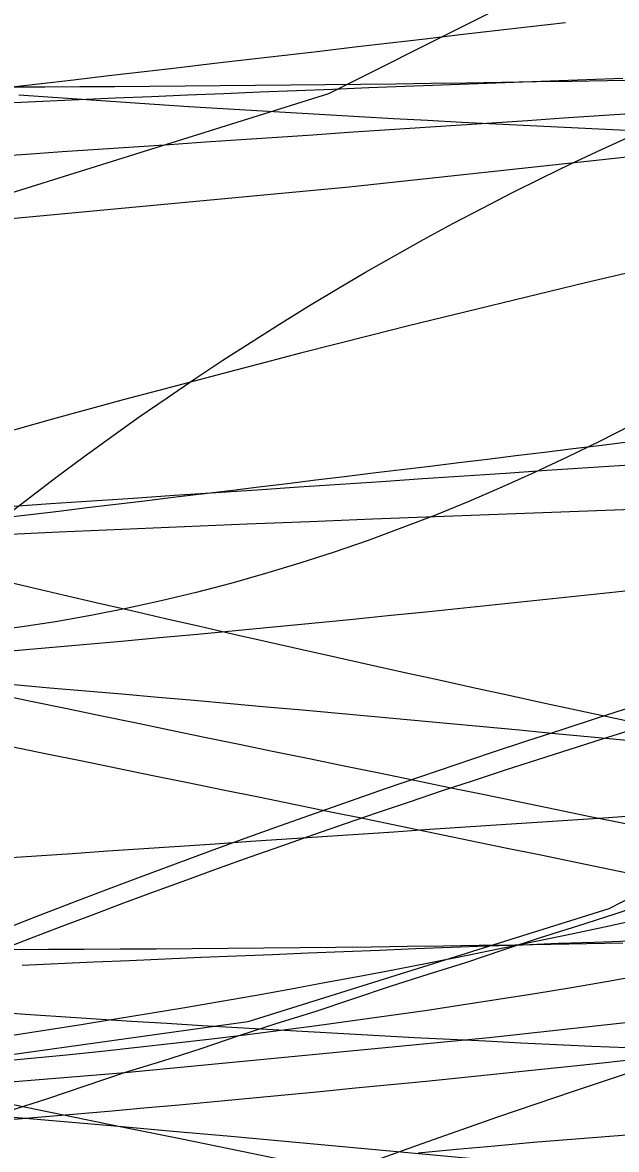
# Model space of a CAD drawing. Extents: x -14 to 1565148, y -25 to 642856.
# Drawn here: x 1564954.7 to 1564960.2, y 636512.94 to 636523.39 of the extents above; entities that cross this region are included whole.
import ezdxf

# ---------------------------------------------------------------- set-up
doc = ezdxf.new("R2010")
doc.units = 0
for name, color, linetype in [('DR_P_Headwall', 7, 'Continuous'), ('GE_P_Alignment_100_Stations', 7, 'Continuous'), ('MT_P_Work_Area', 7, 'Continuous'), ('PM_P_Edge_Line', 7, 'Continuous'), ('TR_Turning_Path25', 7, 'Continuous'), ('TR_Turning_Path26', 7, 'Continuous'), ('TR_Turning_Path27', 7, 'Continuous'), ('TR_Turning_Path28', 7, 'Continuous'), ('TR_Turning_Path28 - Copy-1', 7, 'Continuous'), ('TR_Turning_Path29', 7, 'Continuous')]:
    doc.layers.add(name, color=color, linetype=linetype)

msp = doc.modelspace()

# ---------------------------------------------------------------- linework, layer by layer
at = {"layer": 'DR_P_Headwall'}
for points in [[(1564954.517, 636522.788), (1564954.844, 636522.826), (1564955.171, 636522.864), (1564955.498, 636522.902), (1564955.824, 636522.94), (1564956.15, 636522.978), (1564956.476, 636523.016), (1564956.802, 636523.054), (1564957.128, 636523.092), (1564957.453, 636523.13), (1564957.779, 636523.168), (1564958.104, 636523.206), (1564958.43, 636523.244), (1564958.755, 636523.282), (1564959.08, 636523.32), (1564959.405, 636523.358), (1564959.731, 636523.396)], [(1564960.47, 636514.562), (1564960.128, 636514.502), (1564959.787, 636514.443), (1564959.447, 636514.387), (1564959.108, 636514.333), (1564958.769, 636514.281), (1564958.432, 636514.23), (1564958.095, 636514.182), (1564957.76, 636514.135), (1564957.425, 636514.089), (1564957.091, 636514.046), (1564956.758, 636514.004), (1564956.426, 636513.964), (1564956.094, 636513.925), (1564955.763, 636513.888), (1564955.433, 636513.852), (1564955.104, 636513.818), (1564954.776, 636513.786), (1564954.448, 636513.755)], [(1564958.366, 636512.911), (1564958.721, 636512.946), (1564959.076, 636512.978), (1564959.431, 636513.009), (1564959.786, 636513.039), (1564960.141, 636513.067), (1564960.495, 636513.094)]]:
    msp.add_lwpolyline(points, dxfattribs=at)
msp.add_arc((1564613.99, 639342.494), 2844.152, 276.370616, 277.059009, dxfattribs=at)
at = {"layer": 'GE_P_Alignment_100_Stations'}
for points in [[(1564980.295, 636526.65), (1564979.994, 636526.477), (1564977.003, 636525.017), (1564973.95, 636524.075), (1564970.746, 636523.54), (1564967.5, 636523.055), (1564964.247, 636522.615), (1564960.989, 636522.22), (1564957.726, 636521.868), (1564954.458, 636521.562), (1564951.187, 636521.3)], [(1564960.18, 636524.062), (1564957.535, 636522.734), (1564954.531, 636521.793), (1564951.379, 636521.385), (1564948.134, 636521.111), (1564944.882, 636520.936), (1564943.254, 636520.885)], [(1564961.507, 636520.309), (1564961.219, 636520.14), (1564960.93, 636519.975), (1564960.637, 636519.815), (1564960.343, 636519.659), (1564960.046, 636519.508), (1564959.746, 636519.362), (1564959.444, 636519.22), (1564959.14, 636519.084), (1564958.834, 636518.953), (1564958.525, 636518.827), (1564958.214, 636518.707), (1564957.901, 636518.592), (1564957.586, 636518.483), (1564957.269, 636518.38), (1564956.95, 636518.283), (1564956.629, 636518.193), (1564956.307, 636518.108), (1564955.983, 636518.03), (1564955.657, 636517.959), (1564955.33, 636517.894), (1564955.002, 636517.836), (1564954.672, 636517.786), (1564954.342, 636517.742)], [(1564982.42, 636519.025), (1564982.148, 636518.854), (1564979.157, 636517.328), (1564975.844, 636516.304), (1564972.471, 636515.732), (1564969.118, 636515.225), (1564965.76, 636514.764), (1564962.395, 636514.349), (1564959.024, 636513.979), (1564955.649, 636513.655), (1564952.27, 636513.378)], [(1564962.848, 636516.565), (1564960.134, 636515.173), (1564956.787, 636514.126), (1564953.288, 636513.639), (1564949.806, 636513.31), (1564946.317, 636513.088), (1564944.569, 636513.017)], [(1564960.534, 636515.243), (1564960.189, 636515.125), (1564959.844, 636515.013), (1564959.498, 636514.906), (1564959.151, 636514.791), (1564958.804, 636514.673), (1564958.456, 636514.564), (1564958.107, 636514.454), (1564957.757, 636514.336), (1564957.407, 636514.22), (1564957.056, 636514.111), (1564956.704, 636513.997), (1564956.35, 636513.876), (1564955.996, 636513.761), (1564955.641, 636513.652), (1564955.285, 636513.534), (1564954.928, 636513.412), (1564954.57, 636513.299)], [(1564960.403, 636513.779), (1564960.076, 636513.744), (1564959.749, 636513.709), (1564959.421, 636513.675), (1564959.094, 636513.641), (1564958.767, 636513.607), (1564958.439, 636513.574), (1564958.112, 636513.542), (1564957.785, 636513.51), (1564957.457, 636513.478), (1564957.13, 636513.446), (1564956.803, 636513.416), (1564956.475, 636513.385), (1564956.148, 636513.355), (1564955.821, 636513.326), (1564955.493, 636513.296), (1564955.166, 636513.268), (1564954.839, 636513.24), (1564954.511, 636513.212)]]:
    msp.add_lwpolyline(points, dxfattribs=at)
msp.add_arc((1564933.599, 636761.391), 244.725, 274.24815, 279.55964, dxfattribs=at)
at = {"layer": 'MT_P_Work_Area'}
for points in [[(1564960.444, 636522.86), (1564960.117, 636522.854), (1564959.79, 636522.848), (1564959.464, 636522.843), (1564959.138, 636522.838), (1564958.811, 636522.833), (1564958.485, 636522.828), (1564958.159, 636522.824), (1564957.833, 636522.82), (1564957.507, 636522.816), (1564957.182, 636522.812), (1564956.856, 636522.809), (1564956.53, 636522.806), (1564956.205, 636522.803), (1564955.879, 636522.801), (1564955.554, 636522.799), (1564955.229, 636522.797), (1564954.904, 636522.796), (1564954.579, 636522.795)], [(1564960.377, 636522.55), (1564960.045, 636522.528), (1564959.713, 636522.506), (1564959.381, 636522.484), (1564959.049, 636522.462), (1564958.717, 636522.44), (1564958.385, 636522.417), (1564958.053, 636522.395), (1564957.721, 636522.373), (1564957.389, 636522.351), (1564957.057, 636522.328), (1564956.725, 636522.306), (1564956.393, 636522.284), (1564956.061, 636522.261), (1564955.729, 636522.239), (1564955.397, 636522.217), (1564955.065, 636522.194), (1564954.733, 636522.172), (1564954.401, 636522.149)], [(1564960.462, 636516.042), (1564960.131, 636516.019), (1564959.799, 636515.997), (1564959.468, 636515.975), (1564959.136, 636515.953), (1564958.805, 636515.931), (1564958.473, 636515.909), (1564958.141, 636515.887), (1564957.81, 636515.864), (1564957.478, 636515.842), (1564957.147, 636515.82), (1564956.815, 636515.798), (1564956.484, 636515.775), (1564956.152, 636515.753), (1564955.821, 636515.731), (1564955.489, 636515.708), (1564955.158, 636515.686), (1564954.826, 636515.663), (1564954.495, 636515.641)], [(1564960.262, 636514.855), (1564959.93, 636514.849), (1564959.597, 636514.844), (1564959.265, 636514.839), (1564958.932, 636514.834), (1564958.599, 636514.829), (1564958.267, 636514.824), (1564957.934, 636514.82), (1564957.601, 636514.816), (1564957.268, 636514.813), (1564956.935, 636514.809), (1564956.602, 636514.806), (1564956.269, 636514.804), (1564955.936, 636514.801), (1564955.603, 636514.799), (1564955.27, 636514.797), (1564954.937, 636514.796), (1564954.604, 636514.795)]]:
    msp.add_lwpolyline(points, dxfattribs=at)
msp.add_arc((1565285.021, 631636.725), 4893.349, 93.782108, 94.070197, dxfattribs=at)
at = {"layer": 'PM_P_Edge_Line'}
msp.add_lwpolyline([(1564960.474, 636515.088), (1564960.138, 636515.015), (1564959.804, 636514.944), (1564959.471, 636514.874), (1564959.139, 636514.806), (1564958.808, 636514.739), (1564958.479, 636514.674), (1564958.15, 636514.61), (1564957.823, 636514.548), (1564957.497, 636514.487), (1564957.172, 636514.427), (1564956.847, 636514.369), (1564956.524, 636514.312), (1564956.202, 636514.257), (1564955.881, 636514.203), (1564955.56, 636514.151), (1564955.241, 636514.1), (1564954.922, 636514.05), (1564954.604, 636514.001)], dxfattribs=at)
msp.add_arc((1564992.245, 636384.229), 140.519, 91.09598, 108.85238, dxfattribs=at)
at = {"layer": 'TR_Turning_Path25'}
msp.add_lwpolyline([(1564954.502, 636514.978), (1564954.824, 636515.103), (1564955.146, 636515.227), (1564955.468, 636515.35), (1564955.791, 636515.472), (1564956.115, 636515.592), (1564956.439, 636515.711), (1564956.763, 636515.829), (1564957.088, 636515.946), (1564957.413, 636516.062), (1564957.738, 636516.177), (1564958.064, 636516.29), (1564958.391, 636516.402), (1564958.717, 636516.513), (1564959.045, 636516.623), (1564959.372, 636516.732), (1564959.7, 636516.839), (1564960.029, 636516.945), (1564960.357, 636517.05)], dxfattribs=at)
msp.add_arc((1564989.087, 636426.565), 91.716, 76.77078, 136.7592, dxfattribs=at)
at = {"layer": 'TR_Turning_Path26'}
for points in [[(1564960.289, 636515.962), (1564959.962, 636516.029), (1564959.635, 636516.096), (1564959.309, 636516.164), (1564958.982, 636516.231), (1564958.656, 636516.298), (1564958.331, 636516.365), (1564958.005, 636516.432), (1564957.68, 636516.499), (1564957.355, 636516.565), (1564957.031, 636516.632), (1564956.707, 636516.699), (1564956.384, 636516.765), (1564956.061, 636516.832), (1564955.738, 636516.898), (1564955.416, 636516.965), (1564955.095, 636517.031), (1564954.774, 636517.098), (1564954.454, 636517.164)], [(1564960.482, 636515.467), (1564960.155, 636515.535), (1564959.828, 636515.603), (1564959.502, 636515.671), (1564959.175, 636515.738), (1564958.848, 636515.806), (1564958.521, 636515.873), (1564958.194, 636515.94), (1564957.867, 636516.008), (1564957.54, 636516.075), (1564957.213, 636516.142), (1564956.885, 636516.209), (1564956.558, 636516.276), (1564956.231, 636516.343), (1564955.904, 636516.409), (1564955.577, 636516.476), (1564955.25, 636516.543), (1564954.923, 636516.609), (1564954.595, 636516.676)]]:
    msp.add_lwpolyline(points, dxfattribs=at)
msp.add_arc((1564687.665, 635201.082), 1339.15, 76.807395, 79.913822, dxfattribs=at)
at = {"layer": 'TR_Turning_Path27'}
for points in [[(1564954.518, 636518.802), (1564954.767, 636518.994), (1564955.018, 636519.184), (1564955.27, 636519.37), (1564955.524, 636519.555), (1564955.78, 636519.736), (1564956.037, 636519.914), (1564956.295, 636520.09), (1564956.555, 636520.262), (1564956.817, 636520.431), (1564957.08, 636520.598), (1564957.344, 636520.761), (1564957.61, 636520.921), (1564957.877, 636521.079), (1564958.146, 636521.232), (1564958.416, 636521.383), (1564958.688, 636521.53), (1564958.961, 636521.674), (1564959.235, 636521.815), (1564959.51, 636521.952), (1564959.787, 636522.086), (1564960.065, 636522.216), (1564960.344, 636522.343)], [(1564954.474, 636514.787), (1564954.764, 636514.899), (1564955.054, 636515.01), (1564955.345, 636515.12), (1564955.637, 636515.229), (1564955.929, 636515.337), (1564956.222, 636515.445), (1564956.515, 636515.551), (1564956.808, 636515.656), (1564957.103, 636515.76), (1564957.398, 636515.864), (1564957.693, 636515.966), (1564957.989, 636516.068), (1564958.285, 636516.168), (1564958.582, 636516.268), (1564958.879, 636516.366), (1564959.177, 636516.464), (1564959.476, 636516.561), (1564959.774, 636516.656), (1564960.074, 636516.751), (1564960.373, 636516.845)]]:
    msp.add_lwpolyline(points, dxfattribs=at)
at = {"layer": 'TR_Turning_Path28'}
for points in [[(1564960.262, 636522.874), (1564959.926, 636522.862), (1564959.59, 636522.85), (1564959.254, 636522.838), (1564958.918, 636522.826), (1564958.581, 636522.813), (1564958.245, 636522.801), (1564957.909, 636522.788), (1564957.573, 636522.774), (1564957.237, 636522.761), (1564956.901, 636522.748), (1564956.565, 636522.734), (1564956.228, 636522.72), (1564955.892, 636522.706), (1564955.556, 636522.692), (1564955.22, 636522.677), (1564954.884, 636522.662), (1564954.548, 636522.647)], [(1564960.359, 636522.39), (1564960.041, 636522.405), (1564959.723, 636522.42), (1564959.405, 636522.436), (1564959.087, 636522.452), (1564958.77, 636522.468), (1564958.453, 636522.485), (1564958.136, 636522.502), (1564957.819, 636522.52), (1564957.502, 636522.538), (1564957.186, 636522.556), (1564956.87, 636522.575), (1564956.554, 636522.594), (1564956.238, 636522.614), (1564955.922, 636522.634), (1564955.607, 636522.655), (1564955.292, 636522.676), (1564954.977, 636522.698), (1564954.662, 636522.72)], [(1564960.329, 636514.875), (1564959.997, 636514.863), (1564959.666, 636514.852), (1564959.334, 636514.839), (1564959.003, 636514.827), (1564958.671, 636514.815), (1564958.34, 636514.802), (1564958.008, 636514.789), (1564957.677, 636514.776), (1564957.345, 636514.763), (1564957.014, 636514.749), (1564956.682, 636514.736), (1564956.351, 636514.722), (1564956.02, 636514.708), (1564955.688, 636514.693), (1564955.357, 636514.679), (1564955.025, 636514.664), (1564954.694, 636514.65)], [(1564960.305, 636513.884), (1564959.976, 636513.899), (1564959.647, 636513.914), (1564959.318, 636513.93), (1564958.99, 636513.946), (1564958.661, 636513.962), (1564958.333, 636513.979), (1564958.004, 636513.997), (1564957.676, 636514.015), (1564957.347, 636514.033), (1564957.019, 636514.051), (1564956.691, 636514.071), (1564956.363, 636514.09), (1564956.035, 636514.11), (1564955.707, 636514.131), (1564955.379, 636514.152), (1564955.051, 636514.173), (1564954.724, 636514.195), (1564954.396, 636514.218)]]:
    msp.add_lwpolyline(points, dxfattribs=at)
msp.add_arc((1564980.185, 635948.333), 570.888, 87.03462, 94.51107, dxfattribs=at)
at = {"layer": 'TR_Turning_Path28 - Copy-1'}
for points in [[(1564960.468, 636516.88), (1564960.149, 636516.948), (1564959.831, 636517.017), (1564959.513, 636517.085), (1564959.195, 636517.155), (1564958.877, 636517.224), (1564958.56, 636517.294), (1564958.242, 636517.364), (1564957.925, 636517.435), (1564957.608, 636517.506), (1564957.291, 636517.577), (1564956.974, 636517.648), (1564956.657, 636517.72), (1564956.34, 636517.792), (1564956.023, 636517.864), (1564955.707, 636517.937), (1564955.391, 636518.01), (1564955.074, 636518.083), (1564954.758, 636518.157), (1564954.442, 636518.231)], [(1564960.305, 636516.735), (1564959.971, 636516.767), (1564959.636, 636516.799), (1564959.302, 636516.831), (1564958.967, 636516.862), (1564958.632, 636516.893), (1564958.298, 636516.924), (1564957.963, 636516.955), (1564957.628, 636516.986), (1564957.293, 636517.016), (1564956.959, 636517.046), (1564956.624, 636517.076), (1564956.289, 636517.106), (1564955.954, 636517.135), (1564955.619, 636517.164), (1564955.284, 636517.193), (1564954.95, 636517.222), (1564954.615, 636517.251)]]:
    msp.add_lwpolyline(points, dxfattribs=at)
msp.add_arc((1564913.591, 636033.323), 481.666, 78.50755, 86.20032, dxfattribs=at)
at = {"layer": 'TR_Turning_Path29'}
msp.add_arc((1565018.671, 636391.904), 129.304, 86.34072, 118.81406, dxfattribs=at)

doc.saveas('drawing.dxf')
